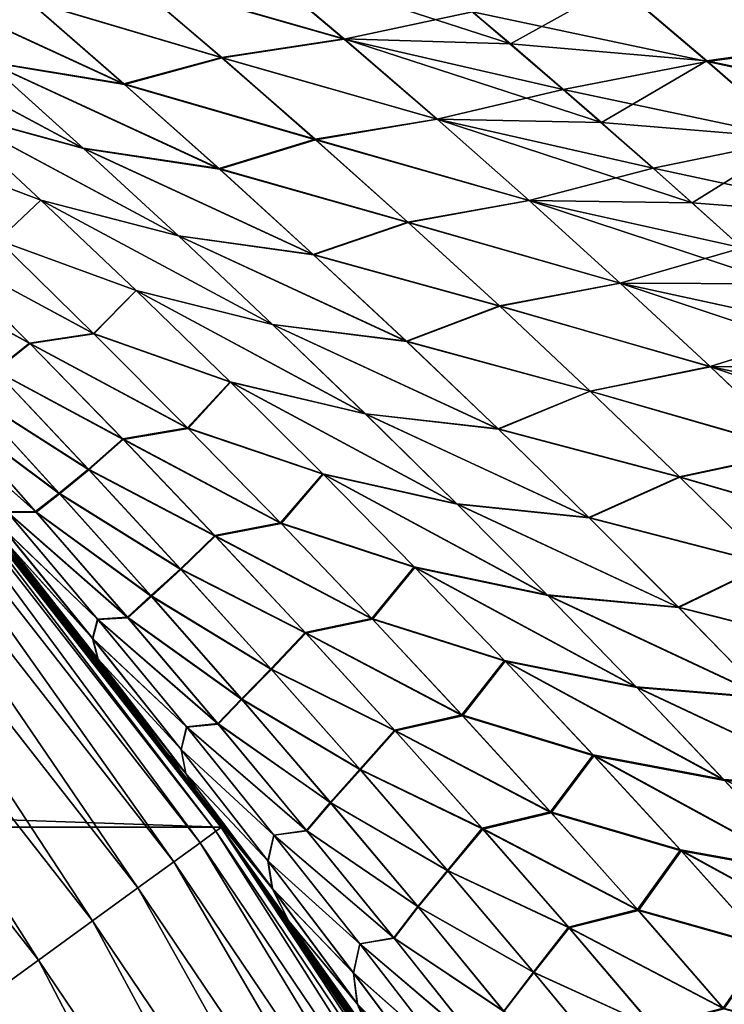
# Model space of a CAD drawing. Header units: metres. Extents: x -24 to 72, y -247 to 22.
# Tile 511 of 573: x 17.74 to 19.36, y 12.82 to 15.08. Entities that reach past the tile are written whole.
import ezdxf

# ---------------------------------------------------------------- set-up
doc = ezdxf.new("R2010")
doc.units = ezdxf.units.M
doc.layers.add('solid_509589_MEDIA_SW0001', color=7, linetype='CONTINUOUS')

msp = doc.modelspace()

# ---------------------------------------------------------------- linework, layer by layer
at = {"layer": 'solid_509589_MEDIA_SW0001'}
for points in [[(17.987238, 15.174336, 101.548218), (18.484203, 15.031959, 101.243446), (18.269184, 15.213294, 101.114662)], [(18.26947, 15.212479, 67.884796), (18.48452, 15.031171, 67.755905), (17.988443, 15.17283, 67.450783)], [(18.269184, 15.213294, 101.114662), (18.865284, 15.020453, 100.878082), (18.654331, 15.19833, 100.74276)], [(18.269184, 15.213294, 101.114662), (18.484203, 15.031959, 101.243446), (18.865284, 15.020453, 100.878082)], [(18.778742, 15.093336, 68.177109), (18.48452, 15.031171, 67.755905), (18.26947, 15.212479, 67.884796)], [(19.110289, 15.155991, 100.423492), (19.693106, 15.034858, 100.208839), (19.491503, 15.207327, 100.060394)], [(18.654331, 15.19833, 100.74276), (18.865284, 15.020453, 100.878082), (19.110289, 15.155991, 100.423492)], [(19.496515, 15.20231, 68.935226), (19.69809, 15.029875, 68.786827), (19.11092, 15.154761, 68.575478)], [(17.442493, 15.176641, 102.415375), (17.980045, 14.928831, 102.123795), (17.759602, 15.120811, 102.006973)], [(17.442493, 15.176641, 102.415375), (17.665728, 14.980085, 102.526093), (17.980045, 14.928831, 102.123795)], [(17.981194, 14.92746, 66.875214), (17.666628, 14.978974, 66.473129), (17.443567, 15.175362, 66.583862)], [(17.760904, 15.119283, 66.992035), (17.981194, 14.92746, 66.875214), (17.443567, 15.175362, 66.583862)], [(17.759602, 15.120811, 102.006973), (18.203814, 14.989338, 101.670013), (17.987238, 15.174336, 101.548218)], [(17.988443, 15.17283, 67.450783), (18.20495, 14.987916, 67.328926), (17.760904, 15.119283, 66.992035)], [(17.987238, 15.174336, 101.548218), (18.203814, 14.989338, 101.670013), (18.484203, 15.031959, 101.243446)], [(18.48452, 15.031171, 67.755905), (18.20495, 14.987916, 67.328926), (17.988443, 15.17283, 67.450783)], [(19.11092, 15.154761, 68.575478), (19.31625, 14.979914, 68.434036), (18.778742, 15.093336, 68.177109)], [(18.865284, 15.020453, 100.878082), (19.315586, 14.981089, 100.564911), (19.110289, 15.155991, 100.423492)], [(19.110289, 15.155991, 100.423492), (19.315586, 14.981089, 100.564911), (19.693106, 15.034858, 100.208839)], [(19.69809, 15.029875, 68.786827), (19.31625, 14.979914, 68.434036), (19.11092, 15.154761, 68.575478)], [(17.759602, 15.120811, 102.006973), (17.980045, 14.928831, 102.123795), (18.203814, 14.989338, 101.670013)], [(18.20495, 14.987916, 67.328926), (17.981194, 14.92746, 66.875214), (17.760904, 15.119283, 66.992035)], [(18.778742, 15.093336, 68.177109), (18.986568, 14.915695, 68.04287), (18.48452, 15.031171, 67.755905)], [(19.31625, 14.979914, 68.434036), (18.986568, 14.915695, 68.04287), (18.778742, 15.093336, 68.177109)], [(17.344397, 15.071683, 102.925278), (17.886507, 14.781409, 102.637383), (17.665728, 14.980085, 102.526093)], [(17.344397, 15.071683, 102.925278), (17.568283, 14.868067, 103.030861), (17.886507, 14.781409, 102.637383)], [(17.887144, 14.780568, 66.361969), (17.568722, 14.86744, 65.968643), (17.345097, 15.070791, 66.074135)], [(17.666628, 14.978974, 66.473129), (17.887144, 14.780568, 66.361969), (17.345097, 15.070791, 66.074135)], [(18.203814, 14.989338, 101.670013), (18.697254, 14.848005, 101.372711), (18.484203, 15.031959, 101.243446)], [(18.48452, 15.031171, 67.755905), (18.697474, 14.847365, 67.626678), (18.20495, 14.987916, 67.328926)], [(18.484203, 15.031959, 101.243446), (19.074419, 14.8398, 101.013802), (18.865284, 15.020453, 100.878082)], [(18.484203, 15.031959, 101.243446), (18.697254, 14.848005, 101.372711), (19.074419, 14.8398, 101.013802)], [(18.986568, 14.915695, 68.04287), (18.697474, 14.847365, 67.626678), (18.48452, 15.031171, 67.755905)], [(19.315586, 14.981089, 100.564911), (19.893192, 14.859336, 100.357445), (19.693106, 15.034858, 100.208839)], [(19.69809, 15.029875, 68.786827), (19.898008, 14.854511, 68.638397), (19.31625, 14.979914, 68.434036)], [(18.865284, 15.020453, 100.878082), (19.074419, 14.8398, 101.013802), (19.315586, 14.981089, 100.564911)], [(17.665728, 14.980085, 102.526093), (18.198164, 14.734547, 102.241127), (17.980045, 14.928831, 102.123795)], [(17.665728, 14.980085, 102.526093), (17.886507, 14.781409, 102.637383), (18.198164, 14.734547, 102.241127)], [(18.199059, 14.733439, 66.758018), (17.887144, 14.780568, 66.361969), (17.666628, 14.978974, 66.473129)], [(17.981194, 14.92746, 66.875214), (18.199059, 14.733439, 66.758018), (17.666628, 14.978974, 66.473129)], [(17.980045, 14.928831, 102.123795), (18.418272, 14.801912, 101.79232), (18.203814, 14.989338, 101.670013)], [(18.20495, 14.987916, 67.328926), (18.419228, 14.800688, 67.206703), (17.981194, 14.92746, 66.875214)], [(18.203814, 14.989338, 101.670013), (18.418272, 14.801912, 101.79232), (18.697254, 14.848005, 101.372711)], [(18.697474, 14.847365, 67.626678), (18.419228, 14.800688, 67.206703), (18.20495, 14.987916, 67.328926)], [(19.31625, 14.979914, 68.434036), (19.519772, 14.802284, 68.292488), (18.986568, 14.915695, 68.04287)], [(19.074419, 14.8398, 101.013802), (19.519207, 14.803284, 100.706589), (19.315586, 14.981089, 100.564911)], [(19.315586, 14.981089, 100.564911), (19.519207, 14.803284, 100.706589), (19.893192, 14.859336, 100.357445)], [(19.898008, 14.854511, 68.638397), (19.519772, 14.802284, 68.292488), (19.31625, 14.979914, 68.434036)], [(17.980045, 14.928831, 102.123795), (18.198164, 14.734547, 102.241127), (18.418272, 14.801912, 101.79232)], [(18.419228, 14.800688, 67.206703), (18.199059, 14.733439, 66.758018), (17.981194, 14.92746, 66.875214)], [(18.986568, 14.915695, 68.04287), (19.192442, 14.735438, 67.908463), (18.697474, 14.847365, 67.626678)], [(19.519772, 14.802284, 68.292488), (19.192442, 14.735438, 67.908463), (18.986568, 14.915695, 68.04287)], [(17.568722, 14.86744, 65.968643), (17.789652, 14.662202, 65.862778), (17.470116, 14.78282, 65.475899)], [(17.470211, 14.782872, 103.523949), (17.789539, 14.662473, 103.136948), (17.568283, 14.868067, 103.030861)], [(17.568283, 14.868067, 103.030861), (18.104771, 14.580575, 102.749107), (17.886507, 14.781409, 102.637383)], [(17.568283, 14.868067, 103.030861), (17.789539, 14.662473, 103.136948), (18.104771, 14.580575, 102.749107)], [(18.105076, 14.580101, 66.250488), (17.789652, 14.662202, 65.862778), (17.568722, 14.86744, 65.968643)], [(17.887144, 14.780568, 66.361969), (18.105076, 14.580101, 66.250488), (17.568722, 14.86744, 65.968643)], [(18.418272, 14.801912, 101.79232), (18.908253, 14.661412, 101.502327), (18.697254, 14.848005, 101.372711)], [(18.697474, 14.847365, 67.626678), (18.908264, 14.661036, 67.497246), (18.419228, 14.800688, 67.206703)], [(18.697254, 14.848005, 101.372711), (19.281643, 14.656352, 101.149773), (19.074419, 14.8398, 101.013802)], [(18.697254, 14.848005, 101.372711), (18.908253, 14.661412, 101.502327), (19.281643, 14.656352, 101.149773)], [(19.192442, 14.735438, 67.908463), (18.908264, 14.661036, 67.497246), (18.697474, 14.847365, 67.626678)], [(19.074419, 14.8398, 101.013802), (19.281643, 14.656352, 101.149773), (19.519207, 14.803284, 100.706589)], [(18.198164, 14.734547, 102.241127), (18.630539, 14.612036, 101.915001), (18.418272, 14.801912, 101.79232)], [(18.419228, 14.800688, 67.206703), (18.63122, 14.611116, 67.084236), (18.199059, 14.733439, 66.758018)], [(18.418272, 14.801912, 101.79232), (18.630539, 14.612036, 101.915001), (18.908253, 14.661412, 101.502327)], [(18.908264, 14.661036, 67.497246), (18.63122, 14.611116, 67.084236), (18.419228, 14.800688, 67.206703)], [(19.519772, 14.802284, 68.292488), (19.721401, 14.621853, 68.150932), (19.192442, 14.735438, 67.908463)], [(19.281643, 14.656352, 101.149773), (19.72105, 14.622563, 100.848389), (19.519207, 14.803284, 100.706589)], [(17.789652, 14.662202, 65.862778), (17.691633, 14.570459, 65.375008), (17.470116, 14.78282, 65.475899)], [(17.470211, 14.782872, 103.523949), (17.692083, 14.570107, 103.625137), (17.789539, 14.662473, 103.136948)], [(17.886507, 14.781409, 102.637383), (18.413887, 14.537928, 102.358841), (18.198164, 14.734547, 102.241127)], [(17.886507, 14.781409, 102.637383), (18.104771, 14.580575, 102.749107), (18.413887, 14.537928, 102.358841)], [(18.414448, 14.537187, 66.640564), (18.105076, 14.580101, 66.250488), (17.887144, 14.780568, 66.361969)], [(18.199059, 14.733439, 66.758018), (18.414448, 14.537187, 66.640564), (17.887144, 14.780568, 66.361969)], [(18.198164, 14.734547, 102.241127), (18.413887, 14.537928, 102.358841), (18.630539, 14.612036, 101.915001)], [(18.63122, 14.611116, 67.084236), (18.414448, 14.537187, 66.640564), (18.199059, 14.733439, 66.758018)], [(19.192442, 14.735438, 67.908463), (19.396282, 14.552543, 67.773987), (18.908264, 14.661036, 67.497246)], [(19.721401, 14.621853, 68.150932), (19.396282, 14.552543, 67.773987), (19.192442, 14.735438, 67.908463)], [(17.789652, 14.662202, 65.862778), (18.007835, 14.455049, 65.756668), (17.691633, 14.570459, 65.375008)], [(17.692083, 14.570107, 103.625137), (18.008097, 14.454892, 103.243393), (17.789539, 14.662473, 103.136948)], [(17.789539, 14.662473, 103.136948), (18.320448, 14.377581, 102.861122), (18.104771, 14.580575, 102.749107)], [(17.789539, 14.662473, 103.136948), (18.008097, 14.454892, 103.243393), (18.320448, 14.377581, 102.861122)], [(18.320364, 14.377549, 66.138832), (18.007835, 14.455049, 65.756668), (17.789652, 14.662202, 65.862778)], [(18.105076, 14.580101, 66.250488), (18.320364, 14.377549, 66.138832), (17.789652, 14.662202, 65.862778)], [(18.630539, 14.612036, 101.915001), (19.117111, 14.472159, 101.632156), (18.908253, 14.661412, 101.502327)], [(18.908264, 14.661036, 67.497246), (19.116823, 14.472153, 67.367706), (18.63122, 14.611116, 67.084236)], [(18.908253, 14.661412, 101.502327), (19.48686, 14.470093, 101.285873), (19.281643, 14.656352, 101.149773)], [(18.908253, 14.661412, 101.502327), (19.117111, 14.472159, 101.632156), (19.48686, 14.470093, 101.285873)], [(19.396282, 14.552543, 67.773987), (19.116823, 14.472153, 67.367706), (18.908264, 14.661036, 67.497246)], [(19.281643, 14.656352, 101.149773), (19.48686, 14.470093, 101.285873), (19.72105, 14.622563, 100.848389)], [(18.413887, 14.537928, 102.358841), (18.840536, 14.419683, 102.037926), (18.630539, 14.612036, 101.915001)], [(18.63122, 14.611116, 67.084236), (18.840862, 14.41917, 66.961639), (18.414448, 14.537187, 66.640564)], [(18.630539, 14.612036, 101.915001), (18.840536, 14.419683, 102.037926), (19.117111, 14.472159, 101.632156)], [(19.116823, 14.472153, 67.367706), (18.840862, 14.41917, 66.961639), (18.63122, 14.611116, 67.084236)], [(18.104771, 14.580575, 102.749107), (18.627136, 14.338969, 102.476791), (18.413887, 14.537928, 102.358841)], [(18.104771, 14.580575, 102.749107), (18.320448, 14.377581, 102.861122), (18.627136, 14.338969, 102.476791)], [(18.6273, 14.338677, 66.522987), (18.320364, 14.377549, 66.138832), (18.105076, 14.580101, 66.250488)], [(18.414448, 14.537187, 66.640564), (18.6273, 14.338677, 66.522987), (18.105076, 14.580101, 66.250488)], [(17.546919, 14.552197, 64.917839), (17.763702, 14.334332, 64.822884), (17.467871, 14.497184, 64.44101)], [(17.468447, 14.496587, 104.559509), (17.764481, 14.333531, 104.177765), (17.547346, 14.551807, 104.08242)], [(17.691633, 14.570459, 65.375008), (17.910244, 14.356362, 65.273933), (17.546919, 14.552197, 64.917839)], [(17.910244, 14.356362, 65.273933), (17.763702, 14.334332, 64.822884), (17.546919, 14.552197, 64.917839)], [(17.547346, 14.551807, 104.08242), (17.911064, 14.355575, 103.726585), (17.692083, 14.570107, 103.625137)], [(17.547346, 14.551807, 104.08242), (17.764481, 14.333531, 104.177765), (17.911064, 14.355575, 103.726585)], [(18.007835, 14.455049, 65.756668), (17.910244, 14.356362, 65.273933), (17.691633, 14.570459, 65.375008)], [(17.692083, 14.570107, 103.625137), (17.911064, 14.355575, 103.726585), (18.008097, 14.454892, 103.243393)], [(19.396282, 14.552543, 67.773987), (19.598015, 14.366986, 67.639565), (19.116823, 14.472153, 67.367706)], [(18.413887, 14.537928, 102.358841), (18.627136, 14.338969, 102.476791), (18.840536, 14.419683, 102.037926)], [(18.840862, 14.41917, 66.961639), (18.6273, 14.338677, 66.522987), (18.414448, 14.537187, 66.640564)], [(17.763702, 14.334332, 64.822884), (17.684937, 14.271996, 64.350533), (17.467871, 14.497184, 64.44101)], [(17.468447, 14.496587, 104.559509), (17.685816, 14.271033, 104.650398), (17.764481, 14.333531, 104.177765)], [(-18.202648, 13.225469), (-17.236036, 14.462679), (18.202648, 13.225469)], [(-17.236036, 14.462679), (17.236036, 14.462679), (18.202648, 13.225469)], [(18.190699, 13.216316, 130.963501), (17.236, 14.462721, 130.73114), (17.224464, 14.453041, 130.963501)], [(17.347641, 14.328621, 106.788994), (17.236, 14.462721, 130.73114), (18.202883, 13.225168, 130.73114)], [(18.190699, 13.216316, 130.963501), (18.202883, 13.225168, 130.73114), (17.236, 14.462721, 130.73114)], [(18.161999, 13.281258, 61.393501), (18.202648, 13.225469), (17.236036, 14.462679)], [(18.070234, 13.405843, 61.484707), (18.161999, 13.281258, 61.393501), (17.236036, 14.462679)], [(17.929621, 13.593333, 61.625046), (18.070234, 13.405843, 61.484707), (17.236036, 14.462679)], [(17.785961, 13.780769, 61.769154), (17.929621, 13.593333, 61.625046), (17.236036, 14.462679)], [(17.638973, 13.968415, 61.917271), (17.785961, 13.780769, 61.769154), (17.236036, 14.462679)], [(18.840536, 14.419683, 102.037926), (19.323734, 14.28025, 101.762054), (19.117111, 14.472159, 101.632156)], [(19.116823, 14.472153, 67.367706), (19.323072, 14.280702, 67.23819), (18.840862, 14.41917, 66.961639)], [(19.598015, 14.366986, 67.639565), (19.323072, 14.280702, 67.23819), (19.116823, 14.472153, 67.367706)], [(19.117111, 14.472159, 101.632156), (19.68997, 14.281029, 101.421959), (19.48686, 14.470093, 101.285873)], [(19.117111, 14.472159, 101.632156), (19.323734, 14.28025, 101.762054), (19.68997, 14.281029, 101.421959)], [(17.224464, 14.453041, 130.963501), (17.190002, 14.424125, 131.192184), (18.154305, 13.189875, 131.192184)], [(18.190699, 13.216316, 130.963501), (17.224464, 14.453041, 130.963501), (18.154305, 13.189875, 131.192184)], [(18.007835, 14.455049, 65.756668), (18.223207, 14.245997, 65.650444), (17.910244, 14.356362, 65.273933)], [(17.911064, 14.355575, 103.726585), (18.223864, 14.245382, 103.350014), (18.008097, 14.454892, 103.243393)], [(18.532938, 14.172936, 66.027122), (18.223207, 14.245997, 65.650444), (18.007835, 14.455049, 65.756668)], [(18.320364, 14.377549, 66.138832), (18.532938, 14.172936, 66.027122), (18.007835, 14.455049, 65.756668)], [(18.008097, 14.454892, 103.243393), (18.533434, 14.172492, 102.973244), (18.320448, 14.377581, 102.861122)], [(18.008097, 14.454892, 103.243393), (18.223864, 14.245382, 103.350014), (18.533434, 14.172492, 102.973244)], [(17.190002, 14.424125, 131.192184), (17.133194, 14.376457, 131.413147), (18.094309, 13.146285, 131.413147)], [(18.154305, 13.189875, 131.192184), (17.190002, 14.424125, 131.192184), (18.094309, 13.146285, 131.413147)], [(18.627136, 14.338969, 102.476791), (19.04817, 14.224887, 102.160934), (18.840536, 14.419683, 102.037926)], [(18.840862, 14.41917, 66.961639), (19.048082, 14.224849, 66.839035), (18.6273, 14.338677, 66.522987)], [(18.840536, 14.419683, 102.037926), (19.04817, 14.224887, 102.160934), (19.323734, 14.28025, 101.762054)], [(19.323072, 14.280702, 67.23819), (19.048082, 14.224849, 66.839035), (18.840862, 14.41917, 66.961639)], [(17.133194, 14.376457, 131.413147), (17.054991, 14.310837, 131.622665), (18.011719, 13.08628, 131.622665)], [(18.094309, 13.146285, 131.413147), (17.133194, 14.376457, 131.413147), (18.011719, 13.08628, 131.622665)], [(18.83754, 14.137937, 66.405418), (18.532938, 14.172936, 66.027122), (18.320364, 14.377549, 66.138832)], [(18.6273, 14.338677, 66.522987), (18.83754, 14.137937, 66.405418), (18.320364, 14.377549, 66.138832)], [(18.320448, 14.377581, 102.861122), (18.837805, 14.137737, 102.594788), (18.627136, 14.338969, 102.476791)], [(18.320448, 14.377581, 102.861122), (18.533434, 14.172492, 102.973244), (18.837805, 14.137737, 102.594788)], [(17.910244, 14.356362, 65.273933), (18.125872, 14.140549, 65.172813), (17.763702, 14.334332, 64.822884)], [(17.764481, 14.333531, 104.177765), (18.127048, 14.139331, 103.828125), (17.911064, 14.355575, 103.726585)], [(18.223207, 14.245997, 65.650444), (18.125872, 14.140549, 65.172813), (17.910244, 14.356362, 65.273933)], [(17.911064, 14.355575, 103.726585), (18.127048, 14.139331, 103.828125), (18.223864, 14.245382, 103.350014)], [(19.598015, 14.366986, 67.639565), (19.79755, 14.178781, 67.505325), (19.323072, 14.280702, 67.23819)], [(17.501446, 14.140346, 106.945465), (17.347641, 14.328621, 106.788994), (18.202883, 13.225168, 130.73114)], [(17.763702, 14.334332, 64.822884), (17.977444, 14.11496, 64.727898), (17.684937, 14.271996, 64.350533)], [(17.685816, 14.271033, 104.650398), (17.978533, 14.113776, 104.27317), (17.764481, 14.333531, 104.177765)], [(18.125872, 14.140549, 65.172813), (17.977444, 14.11496, 64.727898), (17.763702, 14.334332, 64.822884)], [(17.764481, 14.333531, 104.177765), (17.978533, 14.113776, 104.27317), (18.127048, 14.139331, 103.828125)], [(18.627136, 14.338969, 102.476791), (18.837805, 14.137737, 102.594788), (19.04817, 14.224887, 102.160934)], [(19.048082, 14.224849, 66.839035), (18.83754, 14.137937, 66.405418), (18.6273, 14.338677, 66.522987)], [(17.054991, 14.310837, 131.622665), (16.956703, 14.228364, 131.817245), (17.907919, 13.010864, 131.817245)], [(18.011719, 13.08628, 131.622665), (17.054991, 14.310837, 131.622665), (17.907919, 13.010864, 131.817245)], [(19.323072, 14.280702, 67.23819), (19.526926, 14.086713, 67.108841), (19.048082, 14.224849, 66.839035)], [(19.04817, 14.224887, 102.160934), (19.528006, 14.085758, 101.891846), (19.323734, 14.28025, 101.762054)], [(19.79755, 14.178781, 67.505325), (19.526926, 14.086713, 67.108841), (19.323072, 14.280702, 67.23819)], [(19.323734, 14.28025, 101.762054), (19.890846, 14.089235, 101.557846), (19.68997, 14.281029, 101.421959)], [(19.323734, 14.28025, 101.762054), (19.528006, 14.085758, 101.891846), (19.890846, 14.089235, 101.557846)], [(17.684937, 14.271996, 64.350533), (17.898804, 14.045465, 64.260063), (17.617376, 14.225107, 63.883213)], [(17.618551, 14.223772, 105.118103), (17.899916, 14.044192, 104.741287), (17.685816, 14.271033, 104.650398)], [(17.977444, 14.11496, 64.727898), (17.898804, 14.045465, 64.260063), (17.684937, 14.271996, 64.350533)], [(17.685816, 14.271033, 104.650398), (17.899916, 14.044192, 104.741287), (17.978533, 14.113776, 104.27317)], [(18.223207, 14.245997, 65.650444), (18.43569, 14.035073, 65.544243), (18.125872, 14.140549, 65.172813)], [(18.127048, 14.139331, 103.828125), (18.436724, 14.034009, 103.456642), (18.223864, 14.245382, 103.350014)], [(18.742714, 13.966291, 65.915512), (18.43569, 14.035073, 65.544243), (18.223207, 14.245997, 65.650444)], [(18.532938, 14.172936, 66.027122), (18.742714, 13.966291, 65.915512), (18.223207, 14.245997, 65.650444)], [(18.223864, 14.245382, 103.350014), (18.74361, 13.965378, 103.085297), (18.533434, 14.172492, 102.973244)], [(18.223864, 14.245382, 103.350014), (18.436724, 14.034009, 103.456642), (18.74361, 13.965378, 103.085297)], [(16.956703, 14.228364, 131.817245), (16.839981, 14.130422, 131.993607), (17.784649, 12.921303, 131.993607)], [(17.907919, 13.010864, 131.817245), (16.956703, 14.228364, 131.817245), (17.784649, 12.921303, 131.993607)], [(17.617376, 14.225107, 63.883213), (17.831331, 13.991145, 63.797016), (17.563597, 14.190769, 63.420033)], [(17.564713, 14.189449, 105.581558), (17.832645, 13.989595, 105.204727), (17.618551, 14.223772, 105.118103)], [(17.898804, 14.045465, 64.260063), (17.831331, 13.991145, 63.797016), (17.617376, 14.225107, 63.883213)], [(17.618551, 14.223772, 105.118103), (17.832645, 13.989595, 105.204727), (17.899916, 14.044192, 104.741287)], [(19.048082, 14.224849, 66.839035), (19.252798, 14.028187, 66.716576), (18.83754, 14.137937, 66.405418)], [(18.837805, 14.137737, 102.594788), (19.253321, 14.027724, 102.283844), (19.04817, 14.224887, 102.160934)], [(19.526926, 14.086713, 67.108841), (19.252798, 14.028187, 66.716576), (19.048082, 14.224849, 66.839035)], [(19.04817, 14.224887, 102.160934), (19.253321, 14.027724, 102.283844), (19.528006, 14.085758, 101.891846)], [(17.777552, 13.94911, 63.337872), (17.712845, 13.948107, 62.891968), (17.502359, 14.193262, 62.968979)], [(17.563597, 14.190769, 63.420033), (17.777552, 13.94911, 63.337872), (17.502359, 14.193262, 62.968979)], [(17.503078, 14.192369, 106.032745), (17.778723, 13.947681, 105.664139), (17.564713, 14.189449, 105.581558)], [(17.503078, 14.192369, 106.032745), (17.71356, 13.947197, 106.110168), (17.778723, 13.947681, 105.664139)], [(17.831331, 13.991145, 63.797016), (17.777552, 13.94911, 63.337872), (17.563597, 14.190769, 63.420033)], [(17.564713, 14.189449, 105.581558), (17.778723, 13.947681, 105.664139), (17.832645, 13.989595, 105.204727)], [(19.045078, 13.934998, 66.288002), (18.742714, 13.966291, 65.915512), (18.532938, 14.172936, 66.027122)], [(18.83754, 14.137937, 66.405418), (19.045078, 13.934998, 66.288002), (18.532938, 14.172936, 66.027122)], [(18.533434, 14.172492, 102.973244), (19.045767, 13.934311, 102.712654), (18.837805, 14.137737, 102.594788)], [(18.533434, 14.172492, 102.973244), (18.74361, 13.965378, 103.085297), (19.045767, 13.934311, 102.712654)], [(17.784649, 12.921303, 131.993607), (16.839981, 14.130422, 131.993607), (17.643974, 12.819098, 132.148819)], [(17.507521, 14.132824, 106.951637), (17.501446, 14.140346, 106.945465), (18.202883, 13.225168, 130.73114)], [(17.651937, 13.952028, 107.098045), (17.507521, 14.132824, 106.951637), (18.202883, 13.225168, 130.73114)], [(18.125872, 14.140549, 65.172813), (18.338434, 13.923038, 65.07177), (17.977444, 14.11496, 64.727898)], [(17.978533, 14.113776, 104.27317), (18.339912, 13.921435, 103.929596), (18.127048, 14.139331, 103.828125)], [(18.43569, 14.035073, 65.544243), (18.338434, 13.923038, 65.07177), (18.125872, 14.140549, 65.172813)], [(18.127048, 14.139331, 103.828125), (18.339912, 13.921435, 103.929596), (18.436724, 14.034009, 103.456642)], [(19.252798, 14.028187, 66.716576), (19.045078, 13.934998, 66.288002), (18.83754, 14.137937, 66.405418)], [(18.837805, 14.137737, 102.594788), (19.045767, 13.934311, 102.712654), (19.253321, 14.027724, 102.283844)], [(17.977444, 14.11496, 64.727898), (18.188063, 13.894098, 64.632996), (17.898804, 14.045465, 64.260063)], [(17.899916, 14.044192, 104.741287), (18.18939, 13.892595, 104.368492), (17.978533, 14.113776, 104.27317)], [(18.338434, 13.923038, 65.07177), (18.188063, 13.894098, 64.632996), (17.977444, 14.11496, 64.727898)], [(17.978533, 14.113776, 104.27317), (18.18939, 13.892595, 104.368492), (18.339912, 13.921435, 103.929596)], [(19.526926, 14.086713, 67.108841), (19.728287, 13.890227, 66.979805), (19.252798, 14.028187, 66.716576)], [(19.253321, 14.027724, 102.283844), (19.72979, 13.888771, 102.021339), (19.528006, 14.085758, 101.891846)], [(17.898804, 14.045465, 64.260063), (18.109421, 13.81762, 64.169739), (17.831331, 13.991145, 63.797016)], [(17.832645, 13.989595, 105.204727), (18.11068, 13.816129, 104.832031), (17.899916, 14.044192, 104.741287)], [(18.188063, 13.894098, 64.632996), (18.109421, 13.81762, 64.169739), (17.898804, 14.045465, 64.260063)], [(17.899916, 14.044192, 104.741287), (18.11068, 13.816129, 104.832031), (18.18939, 13.892595, 104.368492)], [(18.43569, 14.035073, 65.544243), (18.645191, 13.822303, 65.438202), (18.338434, 13.923038, 65.07177)], [(18.339912, 13.921435, 103.929596), (18.646547, 13.820837, 103.563118), (18.436724, 14.034009, 103.456642)], [(18.949598, 13.757645, 65.804123), (18.645191, 13.822303, 65.438202), (18.43569, 14.035073, 65.544243)], [(18.742714, 13.966291, 65.915512), (18.949598, 13.757645, 65.804123), (18.43569, 14.035073, 65.544243)], [(18.436724, 14.034009, 103.456642), (18.950842, 13.756311, 103.197121), (18.74361, 13.965378, 103.085297)], [(18.436724, 14.034009, 103.456642), (18.646547, 13.820837, 103.563118), (18.950842, 13.756311, 103.197121)], [(19.252798, 14.028187, 66.716576), (19.454914, 13.829222, 66.594383), (19.045078, 13.934998, 66.288002)], [(19.045767, 13.934311, 102.712654), (19.455858, 13.828276, 102.406479), (19.253321, 14.027724, 102.283844)], [(19.728287, 13.890227, 66.979805), (19.454914, 13.829222, 66.594383), (19.252798, 14.028187, 66.716576)], [(19.253321, 14.027724, 102.283844), (19.455858, 13.828276, 102.406479), (19.72979, 13.888771, 102.021339)], [(17.831331, 13.991145, 63.797016), (18.041914, 13.756042, 63.71101), (17.777552, 13.94911, 63.337872)], [(17.778723, 13.947681, 105.664139), (18.04328, 13.754392, 105.29113), (17.832645, 13.989595, 105.204727)], [(18.109421, 13.81762, 64.169739), (18.041914, 13.756042, 63.71101), (17.831331, 13.991145, 63.797016)], [(17.832645, 13.989595, 105.204727), (18.04328, 13.754392, 105.29113), (18.11068, 13.816129, 104.832031)], [(17.715572, 13.872623, 61.980675), (17.785961, 13.780769, 61.769154), (17.638973, 13.968415, 61.917271)], [(19.249817, 13.729895, 66.170876), (18.949598, 13.757645, 65.804123), (18.742714, 13.966291, 65.915512)], [(19.045078, 13.934998, 66.288002), (19.249817, 13.729895, 66.170876), (18.742714, 13.966291, 65.915512)], [(18.74361, 13.965378, 103.085297), (19.250885, 13.728765, 102.830231), (19.045767, 13.934311, 102.712654)], [(18.74361, 13.965378, 103.085297), (18.950842, 13.756311, 103.197121), (19.250885, 13.728765, 102.830231)], [(17.798727, 13.764277, 107.246353), (17.651937, 13.952028, 107.098045), (18.202883, 13.225168, 130.73114)], [(17.716127, 13.871934, 107.022209), (17.651937, 13.952028, 107.098045), (17.798727, 13.764277, 107.246353)], [(17.712845, 13.948107, 62.891968), (17.919844, 13.702154, 62.815189), (17.702183, 13.911756, 62.435467)], [(17.702646, 13.91116, 106.566963), (17.920462, 13.701362, 106.187286), (17.71356, 13.947197, 106.110168)], [(17.777552, 13.94911, 63.337872), (17.98801, 13.706474, 63.255939), (17.712845, 13.948107, 62.891968)], [(17.98801, 13.706474, 63.255939), (17.919844, 13.702154, 62.815189), (17.712845, 13.948107, 62.891968)], [(17.71356, 13.947197, 106.110168), (17.989145, 13.705068, 105.746437), (17.778723, 13.947681, 105.664139)], [(17.71356, 13.947197, 106.110168), (17.920462, 13.701362, 106.187286), (17.989145, 13.705068, 105.746437)], [(18.041914, 13.756042, 63.71101), (17.98801, 13.706474, 63.255939), (17.777552, 13.94911, 63.337872)], [(17.778723, 13.947681, 105.664139), (17.989145, 13.705068, 105.746437), (18.04328, 13.754392, 105.29113)], [(18.338434, 13.923038, 65.07177), (18.547857, 13.703862, 64.97094), (18.188063, 13.894098, 64.632996)], [(18.18939, 13.892595, 104.368492), (18.549555, 13.701958, 104.030838), (18.339912, 13.921435, 103.929596)], [(18.645191, 13.822303, 65.438202), (18.547857, 13.703862, 64.97094), (18.338434, 13.923038, 65.07177)], [(18.339912, 13.921435, 103.929596), (18.549555, 13.701958, 104.030838), (18.646547, 13.820837, 103.563118)], [(19.454914, 13.829222, 66.594383), (19.249817, 13.729895, 66.170876), (19.045078, 13.934998, 66.288002)], [(19.045767, 13.934311, 102.712654), (19.250885, 13.728765, 102.830231), (19.455858, 13.828276, 102.406479)], [(17.702183, 13.911756, 62.435467), (17.908337, 13.658115, 62.362309), (17.715572, 13.872623, 61.980675)], [(17.919844, 13.702154, 62.815189), (17.908337, 13.658115, 62.362309), (17.702183, 13.911756, 62.435467)], [(17.702646, 13.91116, 106.566963), (17.908628, 13.657743, 106.640442), (17.920462, 13.701362, 106.187286)], [(17.716127, 13.871934, 107.022209), (17.908628, 13.657743, 106.640442), (17.702646, 13.91116, 106.566963)], [(18.188063, 13.894098, 64.632996), (18.395514, 13.671785, 64.538322), (18.109421, 13.81762, 64.169739)], [(18.11068, 13.816129, 104.832031), (18.396992, 13.670064, 104.463562), (18.18939, 13.892595, 104.368492)], [(18.547857, 13.703862, 64.97094), (18.395514, 13.671785, 64.538322), (18.188063, 13.894098, 64.632996)], [(18.18939, 13.892595, 104.368492), (18.396992, 13.670064, 104.463562), (18.549555, 13.701958, 104.030838)], [(17.715572, 13.872623, 61.980675), (17.920515, 13.611117, 61.910915), (17.785961, 13.780769, 61.769154)], [(17.908337, 13.658115, 62.362309), (17.920515, 13.611117, 61.910915), (17.715572, 13.872623, 61.980675)], [(17.716127, 13.871934, 107.022209), (17.798727, 13.764277, 107.246353), (17.920837, 13.610718, 107.092278)], [(17.716127, 13.871934, 107.022209), (17.920837, 13.610718, 107.092278), (17.908628, 13.657743, 106.640442)], [(19.454914, 13.829222, 66.594383), (19.654331, 13.627992, 66.47261), (19.249817, 13.729895, 66.170876)], [(19.250885, 13.728765, 102.830231), (19.655642, 13.626624, 102.528679), (19.455858, 13.828276, 102.406479)], [(18.109421, 13.81762, 64.169739), (18.31674, 13.588501, 64.079689), (18.041914, 13.756042, 63.71101)], [(18.04328, 13.754392, 105.29113), (18.318058, 13.586916, 104.92244), (18.11068, 13.816129, 104.832031)], [(18.395514, 13.671785, 64.538322), (18.31674, 13.588501, 64.079689), (18.109421, 13.81762, 64.169739)], [(18.11068, 13.816129, 104.832031), (18.318058, 13.586916, 104.92244), (18.396992, 13.670064, 104.463562)], [(18.645191, 13.822303, 65.438202), (18.851639, 13.607722, 65.332451), (18.547857, 13.703862, 64.97094)], [(18.549555, 13.701958, 104.030838), (18.853235, 13.605945, 103.669273), (18.646547, 13.820837, 103.563118)], [(19.153513, 13.54704, 65.6931), (18.851639, 13.607722, 65.332451), (18.645191, 13.822303, 65.438202)], [(18.949598, 13.757645, 65.804123), (19.153513, 13.54704, 65.6931), (18.645191, 13.822303, 65.438202)], [(18.646547, 13.820837, 103.563118), (19.155025, 13.545378, 103.30854), (18.950842, 13.756311, 103.197121)], [(18.646547, 13.820837, 103.563118), (18.853235, 13.605945, 103.669273), (19.155025, 13.545378, 103.30854)], [(17.920515, 13.611117, 61.910915), (17.929621, 13.593333, 61.625046), (17.785961, 13.780769, 61.769154)], [(17.941626, 13.577485, 107.39006), (17.798727, 13.764277, 107.246353), (18.202883, 13.225168, 130.73114)], [(17.920837, 13.610718, 107.092278), (17.798727, 13.764277, 107.246353), (17.941626, 13.577485, 107.39006)], [(18.041914, 13.756042, 63.71101), (18.249071, 13.519832, 63.625313), (17.98801, 13.706474, 63.255939)], [(17.989145, 13.705068, 105.746437), (18.250389, 13.518228, 105.377136), (18.04328, 13.754392, 105.29113)], [(18.31674, 13.588501, 64.079689), (18.249071, 13.519832, 63.625313), (18.041914, 13.756042, 63.71101)], [(18.04328, 13.754392, 105.29113), (18.250389, 13.518228, 105.377136), (18.318058, 13.586916, 104.92244)], [(19.451672, 13.522673, 66.054169), (19.153513, 13.54704, 65.6931), (18.949598, 13.757645, 65.804123)], [(19.249817, 13.729895, 66.170876), (19.451672, 13.522673, 66.054169), (18.949598, 13.757645, 65.804123)], [(18.950842, 13.756311, 103.197121), (19.453043, 13.521191, 102.947327), (19.250885, 13.728765, 102.830231)], [(18.950842, 13.756311, 103.197121), (19.155025, 13.545378, 103.30854), (19.453043, 13.521191, 102.947327)], [(19.654331, 13.627992, 66.47261), (19.451672, 13.522673, 66.054169), (19.249817, 13.729895, 66.170876)], [(19.250885, 13.728765, 102.830231), (19.453043, 13.521191, 102.947327), (19.655642, 13.626624, 102.528679)], [(17.919844, 13.702154, 62.815189), (18.123346, 13.455325, 62.738701), (17.908337, 13.658115, 62.362309)], [(17.908628, 13.657743, 106.640442), (18.123781, 13.454777, 106.26403), (17.920462, 13.701362, 106.187286)], [(17.98801, 13.706474, 63.255939), (18.194921, 13.462867, 63.174332), (17.919844, 13.702154, 62.815189)], [(18.194921, 13.462867, 63.174332), (18.123346, 13.455325, 62.738701), (17.919844, 13.702154, 62.815189)], [(17.920462, 13.701362, 106.187286), (18.195917, 13.461637, 105.828316), (17.989145, 13.705068, 105.746437)], [(17.920462, 13.701362, 106.187286), (18.123781, 13.454777, 106.26403), (18.195917, 13.461637, 105.828316)], [(18.249071, 13.519832, 63.625313), (18.194921, 13.462867, 63.174332), (17.98801, 13.706474, 63.255939)], [(17.989145, 13.705068, 105.746437), (18.195917, 13.461637, 105.828316), (18.250389, 13.518228, 105.377136)], [(18.547857, 13.703862, 64.97094), (18.754091, 13.483071, 64.870461), (18.395514, 13.671785, 64.538322)], [(18.396992, 13.670064, 104.463562), (18.755915, 13.480988, 104.131676), (18.549555, 13.701958, 104.030838)], [(18.851639, 13.607722, 65.332451), (18.754091, 13.483071, 64.870461), (18.547857, 13.703862, 64.97094)], [(18.549555, 13.701958, 104.030838), (18.755915, 13.480988, 104.131676), (18.853235, 13.605945, 103.669273)], [(18.395514, 13.671785, 64.538322), (18.599743, 13.448066, 64.443993), (18.31674, 13.588501, 64.079689)], [(18.318058, 13.586916, 104.92244), (18.601278, 13.446261, 104.558212), (18.396992, 13.670064, 104.463562)], [(18.754091, 13.483071, 64.870461), (18.599743, 13.448066, 64.443993), (18.395514, 13.671785, 64.538322)], [(18.396992, 13.670064, 104.463562), (18.601278, 13.446261, 104.558212), (18.755915, 13.480988, 104.131676)], [(17.908337, 13.658115, 62.362309), (18.110987, 13.403583, 62.28941), (17.920515, 13.611117, 61.910915)], [(18.123346, 13.455325, 62.738701), (18.110987, 13.403583, 62.28941), (17.908337, 13.658115, 62.362309)], [(17.908628, 13.657743, 106.640442), (18.111046, 13.403508, 106.713585), (18.123781, 13.454777, 106.26403)], [(17.920837, 13.610718, 107.092278), (18.111046, 13.403508, 106.713585), (17.908628, 13.657743, 106.640442)], [(17.920515, 13.611117, 61.910915), (18.121971, 13.348701, 61.841434), (17.929621, 13.593333, 61.625046)], [(18.110987, 13.403583, 62.28941), (18.121971, 13.348701, 61.841434), (17.920515, 13.611117, 61.910915)], [(17.920837, 13.610718, 107.092278), (17.941626, 13.577485, 107.39006), (18.122036, 13.348615, 107.161995)], [(17.920837, 13.610718, 107.092278), (18.122036, 13.348615, 107.161995), (18.111046, 13.403508, 106.713585)], [(18.851639, 13.607722, 65.332451), (19.054979, 13.391389, 65.227127), (18.754091, 13.483071, 64.870461)], [(18.755915, 13.480988, 104.131676), (19.056721, 13.389427, 103.774925), (18.853235, 13.605945, 103.669273)], [(19.354403, 13.334533, 65.582573), (19.054979, 13.391389, 65.227127), (18.851639, 13.607722, 65.332451)], [(19.153513, 13.54704, 65.6931), (19.354403, 13.334533, 65.582573), (18.851639, 13.607722, 65.332451)], [(18.853235, 13.605945, 103.669273), (19.356089, 13.332675, 103.41938), (19.155025, 13.545378, 103.30854)], [(18.853235, 13.605945, 103.669273), (19.056721, 13.389427, 103.774925), (19.356089, 13.332675, 103.41938)], [(18.121971, 13.348701, 61.841434), (18.070234, 13.405843, 61.484707), (17.929621, 13.593333, 61.625046)], [(18.31674, 13.588501, 64.079689), (18.520704, 13.358147, 63.990017), (18.249071, 13.519832, 63.625313)], [(18.250389, 13.518228, 105.377136), (18.521975, 13.356627, 105.012375), (18.318058, 13.586916, 104.92244)], [(18.599743, 13.448066, 64.443993), (18.520704, 13.358147, 63.990017), (18.31674, 13.588501, 64.079689)], [(18.318058, 13.586916, 104.92244), (18.521975, 13.356627, 105.012375), (18.601278, 13.446261, 104.558212)], [(18.081062, 13.391234, 107.529556), (17.941626, 13.577485, 107.39006), (18.202883, 13.225168, 130.73114)], [(18.122036, 13.348615, 107.161995), (17.941626, 13.577485, 107.39006), (18.081062, 13.391234, 107.529556)], [(19.650581, 13.313393, 65.938026), (19.354403, 13.334533, 65.582573), (19.153513, 13.54704, 65.6931)], [(19.451672, 13.522673, 66.054169), (19.650581, 13.313393, 65.938026), (19.153513, 13.54704, 65.6931)], [(19.155025, 13.545378, 103.30854), (19.652164, 13.311689, 103.063774), (19.453043, 13.521191, 102.947327)], [(19.155025, 13.545378, 103.30854), (19.356089, 13.332675, 103.41938), (19.652164, 13.311689, 103.063774)], [(18.249071, 13.519832, 63.625313), (18.452761, 13.2825, 63.540005), (18.194921, 13.462867, 63.174332)], [(18.195917, 13.461637, 105.828316), (18.453922, 13.281103, 105.462646), (18.250389, 13.518228, 105.377136)], [(18.520704, 13.358147, 63.990017), (18.452761, 13.2825, 63.540005), (18.249071, 13.519832, 63.625313)], [(18.250389, 13.518228, 105.377136), (18.453922, 13.281103, 105.462646), (18.521975, 13.356627, 105.012375)], [(18.754091, 13.483071, 64.870461), (18.957069, 13.260715, 64.770454), (18.599743, 13.448066, 64.443993)], [(18.601278, 13.446261, 104.558212), (18.958914, 13.258614, 104.231926), (18.755915, 13.480988, 104.131676)], [(19.054979, 13.391389, 65.227127), (18.957069, 13.260715, 64.770454), (18.754091, 13.483071, 64.870461)], [(18.755915, 13.480988, 104.131676), (18.958914, 13.258614, 104.231926), (19.056721, 13.389427, 103.774925)], [(18.123346, 13.455325, 62.738701), (18.323431, 13.20743, 62.662514), (18.110987, 13.403583, 62.28941)], [(18.111046, 13.403508, 106.713585), (18.323624, 13.207198, 106.340401), (18.123781, 13.454777, 106.26403)], [(18.194921, 13.462867, 63.174332), (18.398319, 13.218143, 63.093071), (18.123346, 13.455325, 62.738701)], [(18.398319, 13.218143, 63.093071), (18.323431, 13.20743, 62.662514), (18.123346, 13.455325, 62.738701)], [(18.123781, 13.454777, 106.26403), (18.39909, 13.217209, 105.90976), (18.195917, 13.461637, 105.828316)], [(18.123781, 13.454777, 106.26403), (18.323624, 13.207198, 106.340401), (18.39909, 13.217209, 105.90976)], [(18.452761, 13.2825, 63.540005), (18.398319, 13.218143, 63.093071), (18.194921, 13.462867, 63.174332)], [(18.195917, 13.461637, 105.828316), (18.39909, 13.217209, 105.90976), (18.453922, 13.281103, 105.462646)], [(18.599743, 13.448066, 64.443993), (18.800688, 13.222981, 64.350128), (18.520704, 13.358147, 63.990017)], [(18.521975, 13.356627, 105.012375), (18.802168, 13.221266, 104.652283), (18.601278, 13.446261, 104.558212)], [(18.957069, 13.260715, 64.770454), (18.800688, 13.222981, 64.350128), (18.599743, 13.448066, 64.443993)], [(18.601278, 13.446261, 104.558212), (18.802168, 13.221266, 104.652283), (18.958914, 13.258614, 104.231926)], [(18.320049, 13.08519, 61.772312), (18.161999, 13.281258, 61.393501), (18.070234, 13.405843, 61.484707)], [(18.121971, 13.348701, 61.841434), (18.320049, 13.08519, 61.772312), (18.070234, 13.405843, 61.484707)], [(18.110987, 13.403583, 62.28941), (18.310228, 13.147964, 62.216824), (18.121971, 13.348701, 61.841434)], [(18.323431, 13.20743, 62.662514), (18.310228, 13.147964, 62.216824), (18.110987, 13.403583, 62.28941)], [(18.111046, 13.403508, 106.713585), (18.310043, 13.148207, 106.786354), (18.323624, 13.207198, 106.340401)], [(18.122036, 13.348615, 107.161995), (18.310043, 13.148207, 106.786354), (18.111046, 13.403508, 106.713585)], [(18.162228, 13.280946, 107.610405), (18.081062, 13.391234, 107.529556), (18.202883, 13.225168, 130.73114)], [(18.122036, 13.348615, 107.161995), (18.081062, 13.391234, 107.529556), (18.162228, 13.280946, 107.610405)], [(19.054979, 13.391389, 65.227127), (19.255144, 13.173354, 65.122353), (18.957069, 13.260715, 64.770454)], [(18.958914, 13.258614, 104.231926), (19.256924, 13.17138, 103.879913), (19.056721, 13.389427, 103.774925)], [(19.552197, 13.120184, 65.472672), (19.255144, 13.173354, 65.122353), (19.054979, 13.391389, 65.227127)], [(19.354403, 13.334533, 65.582573), (19.552197, 13.120184, 65.472672), (19.054979, 13.391389, 65.227127)], [(19.056721, 13.389427, 103.774925), (19.553946, 13.118303, 103.529472), (19.356089, 13.332675, 103.41938)], [(19.056721, 13.389427, 103.774925), (19.256924, 13.17138, 103.879913), (19.553946, 13.118303, 103.529472)], [(18.520704, 13.358147, 63.990017), (18.721285, 13.126514, 63.900799), (18.452761, 13.2825, 63.540005)], [(18.453922, 13.281103, 105.462646), (18.722395, 13.125227, 105.101738), (18.521975, 13.356627, 105.012375)], [(18.800688, 13.222981, 64.350128), (18.721285, 13.126514, 63.900799), (18.520704, 13.358147, 63.990017)], [(18.521975, 13.356627, 105.012375), (18.722395, 13.125227, 105.101738), (18.802168, 13.221266, 104.652283)], [(18.310228, 13.147964, 62.216824), (18.320049, 13.08519, 61.772312), (18.121971, 13.348701, 61.841434)], [(18.122036, 13.348615, 107.161995), (18.162228, 13.280946, 107.610405), (18.319897, 13.085388, 107.231262)], [(18.122036, 13.348615, 107.161995), (18.319897, 13.085388, 107.231262), (18.310043, 13.148207, 106.786354)], [(19.846476, 13.102117, 65.822586), (19.552197, 13.120184, 65.472672), (19.354403, 13.334533, 65.582573)], [(19.650581, 13.313393, 65.938026), (19.846476, 13.102117, 65.822586), (19.354403, 13.334533, 65.582573)], [(18.161999, 13.281258, 61.393501), (18.208128, 13.217944, 61.347763), (18.202648, 13.225469)], [(18.357956, 13.010396, 61.328014), (18.208128, 13.217944, 61.347763), (18.161999, 13.281258, 61.393501)], [(18.320049, 13.08519, 61.772312), (18.357956, 13.010396, 61.328014), (18.161999, 13.281258, 61.393501)], [(18.217567, 13.204931, 107.66539), (18.162228, 13.280946, 107.610405), (18.202883, 13.225168, 130.73114)], [(18.35791, 13.010447, 107.675957), (18.162228, 13.280946, 107.610405), (18.217567, 13.204931, 107.66539)], [(18.35791, 13.010447, 107.675957), (18.319897, 13.085388, 107.231262), (18.162228, 13.280946, 107.610405)], [(18.452761, 13.2825, 63.540005), (18.653032, 13.043872, 63.455086), (18.398319, 13.218143, 63.093071)], [(18.39909, 13.217209, 105.90976), (18.653959, 13.042796, 105.547684), (18.453922, 13.281103, 105.462646)], [(18.721285, 13.126514, 63.900799), (18.653032, 13.043872, 63.455086), (18.452761, 13.2825, 63.540005)], [(18.453922, 13.281103, 105.462646), (18.653959, 13.042796, 105.547684), (18.722395, 13.125227, 105.101738)], [(18.957069, 13.260715, 64.770454), (19.156738, 13.036815, 64.671028), (18.800688, 13.222981, 64.350128)], [(18.802168, 13.221266, 104.652283), (19.158482, 13.034888, 104.331467), (18.958914, 13.258614, 104.231926)], [(19.255144, 13.173354, 65.122353), (19.156738, 13.036815, 64.671028), (18.957069, 13.260715, 64.770454)], [(18.958914, 13.258614, 104.231926), (19.158482, 13.034888, 104.331467), (19.256924, 13.17138, 103.879913)], [(-19.081202, 11.923001), (-18.202648, 13.225469), (19.081202, 11.923001)], [(-18.202648, 13.225469), (18.202648, 13.225469), (19.081202, 11.923001)], [(19.068312, 11.915203, 130.963501), (18.202883, 13.225168, 130.73114), (18.190699, 13.216316, 130.963501)], [(18.987894, 12.071034, 60.585751), (19.081202, 11.923001), (18.202648, 13.225469)], [(18.83219, 12.312538, 60.736115), (18.987894, 12.071034, 60.585751), (18.202648, 13.225469)], [(18.808844, 12.348174, 60.758732), (18.83219, 12.312538, 60.736115), (18.202648, 13.225469)], [(18.672926, 12.552762, 60.890812), (18.808844, 12.348174, 60.758732), (18.202648, 13.225469)], [(18.510006, 12.791781, 61.050114), (18.672926, 12.552762, 60.890812), (18.202648, 13.225469)], [(18.343611, 13.029271, 61.213837), (18.510006, 12.791781, 61.050114), (18.202648, 13.225469)], [(18.208128, 13.217944, 61.347763), (18.343611, 13.029271, 61.213837), (18.202648, 13.225469)], [(18.217567, 13.204931, 107.66539), (18.202883, 13.225168, 130.73114), (19.081081, 11.923183, 130.73114)], [(19.068312, 11.915203, 130.963501), (19.081081, 11.923183, 130.73114), (18.202883, 13.225168, 130.73114)], [(18.800688, 13.222981, 64.350128), (18.998333, 12.996465, 64.256775), (18.721285, 13.126514, 63.900799)], [(18.722395, 13.125227, 105.101738), (18.999651, 12.995004, 104.745735), (18.802168, 13.221266, 104.652283)], [(19.156738, 13.036815, 64.671028), (18.998333, 12.996465, 64.256775), (18.800688, 13.222981, 64.350128)], [(18.802168, 13.221266, 104.652283), (18.999651, 12.995004, 104.745735), (19.158482, 13.034888, 104.331467)], [(18.190699, 13.216316, 130.963501), (18.154305, 13.189875, 131.192184), (19.030161, 11.891364, 131.192184)], [(19.068312, 11.915203, 130.963501), (18.190699, 13.216316, 130.963501), (19.030161, 11.891364, 131.192184)], [(18.357956, 13.010396, 61.328014), (18.343611, 13.029271, 61.213837), (18.208128, 13.217944, 61.347763)], [(18.351643, 13.017959, 107.798126), (18.217567, 13.204931, 107.66539), (19.081081, 11.923183, 130.73114)], [(18.35791, 13.010447, 107.675957), (18.217567, 13.204931, 107.66539), (18.351643, 13.017959, 107.798126)], [(18.310043, 13.148207, 106.786354), (18.520145, 12.958367, 106.416374), (18.323624, 13.207198, 106.340401)], [(18.323431, 13.20743, 62.662514), (18.520199, 12.95827, 62.586666), (18.310228, 13.147964, 62.216824)], [(18.398319, 13.218143, 63.093071), (18.598295, 12.972095, 63.012165), (18.323431, 13.20743, 62.662514)], [(18.598295, 12.972095, 63.012165), (18.520199, 12.95827, 62.586666), (18.323431, 13.20743, 62.662514)], [(18.323624, 13.207198, 106.340401), (18.598801, 12.971511, 105.990776), (18.39909, 13.217209, 105.90976)], [(18.323624, 13.207198, 106.340401), (18.520145, 12.958367, 106.416374), (18.598801, 12.971511, 105.990776)], [(18.653032, 13.043872, 63.455086), (18.598295, 12.972095, 63.012165), (18.398319, 13.218143, 63.093071)], [(18.39909, 13.217209, 105.90976), (18.598801, 12.971511, 105.990776), (18.653959, 13.042796, 105.547684)], [(18.154305, 13.189875, 131.192184), (18.094309, 13.146285, 131.413147), (18.967272, 11.852066, 131.413147)], [(19.030161, 11.891364, 131.192184), (18.154305, 13.189875, 131.192184), (18.967272, 11.852066, 131.413147)], [(19.255144, 13.173354, 65.122353), (19.452078, 12.953636, 65.018234), (19.156738, 13.036815, 64.671028)], [(19.158482, 13.034888, 104.331467), (19.453772, 12.951845, 103.984108), (19.256924, 13.17138, 103.879913)], [(19.746834, 12.904012, 65.363503), (19.452078, 12.953636, 65.018234), (19.255144, 13.173354, 65.122353)], [(19.552197, 13.120184, 65.472672), (19.746834, 12.904012, 65.363503), (19.255144, 13.173354, 65.122353)], [(19.256924, 13.17138, 103.879913), (19.748522, 12.902312, 103.638687), (19.553946, 13.118303, 103.529472)], [(19.256924, 13.17138, 103.879913), (19.453772, 12.951845, 103.984108), (19.748522, 12.902312, 103.638687)], [(18.094309, 13.146285, 131.413147), (18.011719, 13.08628, 131.622665), (18.880695, 11.797969, 131.622665)], [(18.967272, 11.852066, 131.413147), (18.094309, 13.146285, 131.413147), (18.880695, 11.797969, 131.622665)], [(18.310043, 13.148207, 106.786354), (18.505785, 12.891606, 106.858658), (18.520145, 12.958367, 106.416374)], [(18.319897, 13.085388, 107.231262), (18.505785, 12.891606, 106.858658), (18.310043, 13.148207, 106.786354)], [(18.310228, 13.147964, 62.216824), (18.506174, 12.89108, 62.144611), (18.320049, 13.08519, 61.772312)], [(18.520199, 12.95827, 62.586666), (18.506174, 12.89108, 62.144611), (18.310228, 13.147964, 62.216824)], [(18.721285, 13.126514, 63.900799), (18.918545, 12.893414, 63.812019), (18.653032, 13.043872, 63.455086)], [(18.653959, 13.042796, 105.547684), (18.919424, 12.892464, 105.190582), (18.722395, 13.125227, 105.101738)], [(18.998333, 12.996465, 64.256775), (18.918545, 12.893414, 63.812019), (18.721285, 13.126514, 63.900799)], [(18.722395, 13.125227, 105.101738), (18.919424, 12.892464, 105.190582), (18.999651, 12.995004, 104.745735)], [(18.011719, 13.08628, 131.622665), (17.907919, 13.010864, 131.817245), (18.771889, 11.729978, 131.817245)], [(18.880695, 11.797969, 131.622665), (18.011719, 13.08628, 131.622665), (18.771889, 11.729978, 131.817245)], [(18.319897, 13.085388, 107.231262), (18.514456, 12.820938, 107.300011), (18.505785, 12.891606, 106.858658)], [(18.35791, 13.010447, 107.675957), (18.514456, 12.820938, 107.300011), (18.319897, 13.085388, 107.231262)], [(18.320049, 13.08519, 61.772312), (18.514771, 12.820503, 61.703621), (18.357956, 13.010396, 61.328014)], [(18.506174, 12.89108, 62.144611), (18.514771, 12.820503, 61.703621), (18.320049, 13.08519, 61.772312)], [(18.653032, 13.043872, 63.455086), (18.849987, 12.80374, 63.370564), (18.598295, 12.972095, 63.012165)], [(18.598801, 12.971511, 105.990776), (18.850649, 12.803027, 105.632263), (18.653959, 13.042796, 105.547684)], [(18.918545, 12.893414, 63.812019), (18.849987, 12.80374, 63.370564), (18.653032, 13.043872, 63.455086)], [(18.653959, 13.042796, 105.547684), (18.850649, 12.803027, 105.632263), (18.919424, 12.892464, 105.190582)], [(18.550802, 12.738035, 61.262768), (18.510006, 12.791781, 61.050114), (18.343611, 13.029271, 61.213837)], [(18.357956, 13.010396, 61.328014), (18.550802, 12.738035, 61.262768), (18.343611, 13.029271, 61.213837)], [(18.516514, 12.782359, 107.960526), (18.351643, 13.017959, 107.798126), (19.081081, 11.923183, 130.73114)], [(18.550631, 12.738277, 107.741211), (18.351643, 13.017959, 107.798126), (18.516514, 12.782359, 107.960526)], [(18.35791, 13.010447, 107.675957), (18.351643, 13.017959, 107.798126), (18.550631, 12.738277, 107.741211)], [(19.156738, 13.036815, 64.671028), (19.353125, 12.81122, 64.572174), (18.998333, 12.996465, 64.256775)], [(18.999651, 12.995004, 104.745735), (19.354668, 12.809613, 104.430328), (19.158482, 13.034888, 104.331467)], [(19.452078, 12.953636, 65.018234), (19.353125, 12.81122, 64.572174), (19.156738, 13.036815, 64.671028)], [(19.158482, 13.034888, 104.331467), (19.354668, 12.809613, 104.430328), (19.453772, 12.951845, 103.984108)], [(17.907919, 13.010864, 131.817245), (17.784649, 12.921303, 131.993607), (18.64267, 11.649233, 131.993607)], [(18.771889, 11.729978, 131.817245), (17.907919, 13.010864, 131.817245), (18.64267, 11.649233, 131.993607)], [(18.35791, 13.010447, 107.675957), (18.550631, 12.738277, 107.741211), (18.514456, 12.820938, 107.300011)], [(18.514771, 12.820503, 61.703621), (18.550802, 12.738035, 61.262768), (18.357956, 13.010396, 61.328014)], [(18.998333, 12.996465, 64.256775), (19.192751, 12.768317, 64.163902), (18.918545, 12.893414, 63.812019)], [(18.919424, 12.892464, 105.190582), (19.193834, 12.767211, 104.838608), (18.999651, 12.995004, 104.745735)], [(19.353125, 12.81122, 64.572174), (19.192751, 12.768317, 64.163902), (18.998333, 12.996465, 64.256775)], [(18.999651, 12.995004, 104.745735), (19.193834, 12.767211, 104.838608), (19.354668, 12.809613, 104.430328)], [(18.520145, 12.958367, 106.416374), (18.795225, 12.724271, 106.071335), (18.598801, 12.971511, 105.990776)], [(18.598295, 12.972095, 63.012165), (18.794964, 12.724515, 62.931648), (18.520199, 12.95827, 62.586666)], [(18.849987, 12.80374, 63.370564), (18.794964, 12.724515, 62.931648), (18.598295, 12.972095, 63.012165)], [(18.598801, 12.971511, 105.990776), (18.795225, 12.724271, 106.071335), (18.850649, 12.803027, 105.632263)], [(18.505785, 12.891606, 106.858658), (18.713495, 12.708069, 106.491875), (18.520145, 12.958367, 106.416374)], [(18.520199, 12.95827, 62.586666), (18.713745, 12.707683, 62.511215), (18.506174, 12.89108, 62.144611)], [(18.520145, 12.958367, 106.416374), (18.713495, 12.708069, 106.491875), (18.795225, 12.724271, 106.071335)], [(18.794964, 12.724515, 62.931648), (18.713745, 12.707683, 62.511215), (18.520199, 12.95827, 62.586666)], [(19.452078, 12.953636, 65.018234), (19.645815, 12.732071, 64.914757), (19.353125, 12.81122, 64.572174)], [(19.354668, 12.809613, 104.430328), (19.647324, 12.730611, 104.087555), (19.453772, 12.951845, 103.984108)], [(17.784649, 12.921303, 131.993607), (17.643974, 12.819098, 132.148819), (18.495209, 11.55709, 132.148819)], [(18.64267, 11.649233, 131.993607), (17.784649, 12.921303, 131.993607), (18.495209, 11.55709, 132.148819)], [(18.505785, 12.891606, 106.858658), (18.698278, 12.633637, 106.93045), (18.713495, 12.708069, 106.491875)], [(18.514456, 12.820938, 107.300011), (18.698278, 12.633637, 106.93045), (18.505785, 12.891606, 106.858658)], [(18.506174, 12.89108, 62.144611), (18.698811, 12.632874, 62.072842), (18.514771, 12.820503, 61.703621)], [(18.713745, 12.707683, 62.511215), (18.698811, 12.632874, 62.072842), (18.506174, 12.89108, 62.144611)], [(18.918545, 12.893414, 63.812019), (19.112585, 12.658637, 63.723675), (18.849987, 12.80374, 63.370564)], [(18.850649, 12.803027, 105.632263), (19.113211, 12.658058, 105.278931), (18.919424, 12.892464, 105.190582)], [(19.192751, 12.768317, 64.163902), (19.112585, 12.658637, 63.723675), (18.918545, 12.893414, 63.812019)], [(18.919424, 12.892464, 105.190582), (19.113211, 12.658058, 105.278931), (19.193834, 12.767211, 104.838608)], [(18.514456, 12.820938, 107.300011), (18.705639, 12.555263, 107.36821), (18.698278, 12.633637, 106.93045)], [(18.550631, 12.738277, 107.741211), (18.705639, 12.555263, 107.36821), (18.514456, 12.820938, 107.300011)], [(18.514771, 12.820503, 61.703621), (18.706068, 12.554634, 61.635406), (18.550802, 12.738035, 61.262768)], [(18.698811, 12.632874, 62.072842), (18.706068, 12.554634, 61.635406), (18.514771, 12.820503, 61.703621)]]:
    msp.add_3dface(points, dxfattribs=at)

doc.saveas('drawing.dxf')
